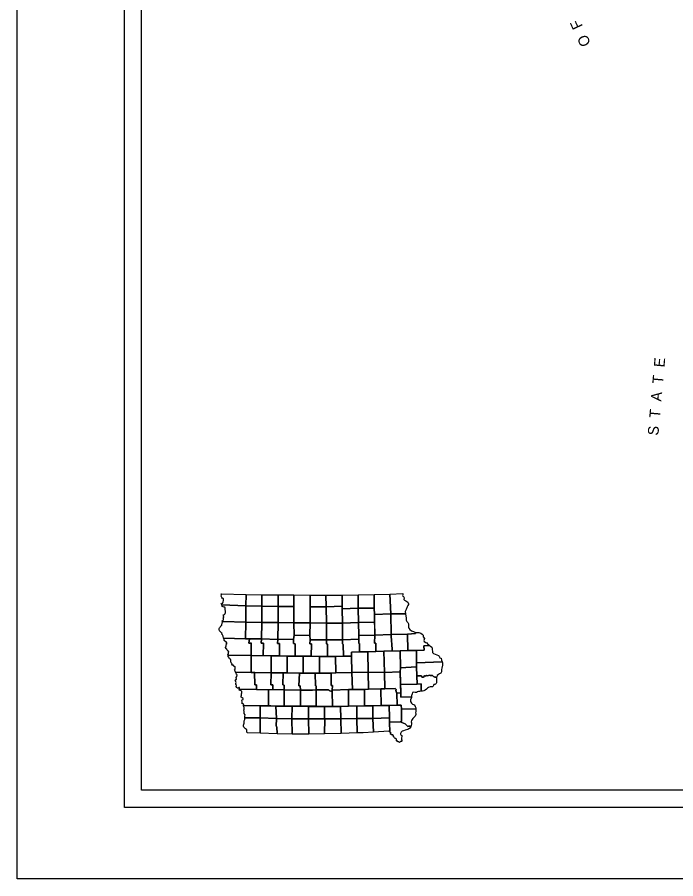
# Model space of a CAD drawing. Extents: x -157.2 to -99.3, y 12.2 to 46.2.
# Drawn here: x -157.22 to -148, y 12.16 to 24.23 of the extents above; entities that cross this region are included whole.
import ezdxf

# ---------------------------------------------------------------- set-up
doc = ezdxf.new("R2010")
doc.units = 0
for name, color, linetype in [('tdCoFrame', 7, 'Continuous'), ('tdCoPlotFrame', 7, 'Continuous'), ('tdCoStBndryTxt', 7, 'Continuous'), ('tdCoTitleBlock', 7, 'Continuous')]:
    doc.layers.add(name, color=color, linetype=linetype)

msp = doc.modelspace()

# ---------------------------------------------------------------- linework, layer by layer
at = {"layer": 'tdCoFrame'}
for points in [[(-155.718, 45.162), (-102.218, 45.162), (-102.218, 13.162), (-155.718, 13.162)], [(-155.478, 44.922), (-102.458, 44.922), (-102.458, 13.402), (-155.478, 13.402)]]:
    msp.add_lwpolyline(points, close=True, dxfattribs=at)
at = {"layer": 'tdCoPlotFrame'}
msp.add_lwpolyline([(-157.218, 46.162), (-101.218, 46.162), (-101.218, 12.162), (-157.218, 12.162)], close=True, dxfattribs=at)
at = {"layer": 'tdCoTitleBlock'}
for points in [[(-154.36, 16.153), (-154.013, 16.145), (-154.017, 15.985), (-154.354, 15.998), (-154.361, 16.01), (-154.355, 16.021), (-154.344, 16.019), (-154.339, 16.026), (-154.335, 16.039), (-154.331, 16.059), (-154.329, 16.082), (-154.336, 16.085), (-154.343, 16.088), (-154.352, 16.099), (-154.364, 16.118), (-154.356, 16.137)], [(-154.013, 16.145), (-153.792, 16.14), (-153.792, 15.978), (-154.017, 15.985)], [(-153.792, 16.14), (-153.564, 16.138), (-153.565, 15.976), (-153.792, 15.978)], [(-153.564, 16.138), (-153.346, 16.14), (-153.346, 15.974), (-153.565, 15.976)], [(-153.346, 16.14), (-153.117, 16.135), (-153.118, 15.972), (-153.116, 15.745), (-153.343, 15.745), (-153.346, 15.974)], [(-153.117, 16.135), (-152.896, 16.135), (-152.892, 15.971), (-153.118, 15.972)], [(-152.896, 16.135), (-152.669, 16.136), (-152.669, 15.978), (-152.892, 15.971)], [(-152.669, 16.136), (-152.445, 16.138), (-152.442, 15.951), (-152.666, 15.944), (-152.669, 15.978)], [(-152.445, 16.138), (-152.222, 16.142), (-152.219, 15.953), (-152.442, 15.951)], [(-152.222, 16.142), (-152, 16.147), (-151.988, 15.872), (-152.214, 15.865), (-152.219, 15.953)], [(-152, 16.147), (-151.817, 16.155), (-151.819, 16.14), (-151.821, 16.131), (-151.82, 16.122), (-151.811, 16.113), (-151.806, 16.106), (-151.802, 16.095), (-151.803, 16.073), (-151.797, 16.063), (-151.775, 16.053), (-151.761, 16.045), (-151.749, 16.037), (-151.742, 16.027), (-151.739, 16.014), (-151.739, 16.003), (-151.747, 15.99), (-151.759, 15.971), (-151.772, 15.933), (-151.787, 15.907), (-151.78, 15.874), (-151.988, 15.872)], [(-154.354, 15.998), (-154.017, 15.985), (-154.019, 15.754), (-154.339, 15.764), (-154.346, 15.767), (-154.347, 15.775), (-154.338, 15.78), (-154.331, 15.789), (-154.329, 15.798), (-154.33, 15.806), (-154.333, 15.811), (-154.332, 15.818), (-154.326, 15.823), (-154.324, 15.832), (-154.328, 15.837), (-154.331, 15.848), (-154.332, 15.858), (-154.324, 15.86), (-154.317, 15.864), (-154.311, 15.869), (-154.305, 15.878), (-154.303, 15.89), (-154.3, 15.904), (-154.3, 15.914), (-154.306, 15.926), (-154.307, 15.94), (-154.305, 15.95), (-154.309, 15.964), (-154.318, 15.967), (-154.333, 15.969), (-154.346, 15.975), (-154.348, 15.984)], [(-154.017, 15.985), (-153.792, 15.978), (-153.795, 15.752), (-154.019, 15.754)], [(-153.792, 15.978), (-153.565, 15.976), (-153.566, 15.749), (-153.795, 15.752)], [(-153.565, 15.976), (-153.346, 15.974), (-153.343, 15.745), (-153.566, 15.749)], [(-153.118, 15.972), (-152.892, 15.971), (-152.887, 15.743), (-153.116, 15.745)], [(-152.892, 15.971), (-152.669, 15.978), (-152.666, 15.944), (-152.663, 15.744), (-152.887, 15.743)], [(-152.666, 15.944), (-152.442, 15.951), (-152.438, 15.749), (-152.663, 15.744)], [(-152.442, 15.951), (-152.219, 15.953), (-152.214, 15.865), (-152.213, 15.754), (-152.438, 15.749)], [(-152.214, 15.865), (-151.988, 15.872), (-151.982, 15.585), (-152.209, 15.575)], [(-151.988, 15.872), (-151.78, 15.874), (-151.773, 15.81), (-151.77, 15.794), (-151.771, 15.782), (-151.764, 15.767), (-151.749, 15.751), (-151.74, 15.734), (-151.737, 15.719), (-151.738, 15.704), (-151.737, 15.687), (-151.732, 15.671), (-151.719, 15.653), (-151.697, 15.636), (-151.669, 15.624), (-151.64, 15.613), (-151.64, 15.595), (-151.755, 15.587), (-151.982, 15.585)], [(-154.339, 15.764), (-154.019, 15.754), (-154.023, 15.524), (-154.328, 15.533), (-154.332, 15.559), (-154.343, 15.577), (-154.351, 15.587), (-154.348, 15.601), (-154.356, 15.606), (-154.374, 15.623), (-154.384, 15.636), (-154.388, 15.651), (-154.391, 15.668), (-154.385, 15.677), (-154.376, 15.685), (-154.369, 15.705), (-154.355, 15.715), (-154.347, 15.745)], [(-154.019, 15.754), (-153.795, 15.752), (-153.799, 15.521), (-153.967, 15.524), (-154.023, 15.524)], [(-153.795, 15.752), (-153.566, 15.749), (-153.569, 15.515), (-153.799, 15.521)], [(-153.566, 15.749), (-153.343, 15.745), (-153.341, 15.568), (-153.347, 15.516), (-153.569, 15.515)], [(-153.343, 15.745), (-153.116, 15.745), (-153.119, 15.572), (-153.341, 15.568)], [(-153.116, 15.745), (-152.887, 15.743), (-152.889, 15.509), (-153.116, 15.508), (-153.119, 15.572)], [(-152.887, 15.743), (-152.663, 15.744), (-152.661, 15.51), (-152.888, 15.509)], [(-152.663, 15.744), (-152.438, 15.749), (-152.436, 15.569), (-152.435, 15.516), (-152.661, 15.51)], [(-152.438, 15.749), (-152.213, 15.754), (-152.209, 15.575), (-152.436, 15.569)], [(-153.341, 15.568), (-153.119, 15.572), (-153.116, 15.508), (-153.12, 15.45), (-153.098, 15.453), (-153.1, 15.278), (-153.212, 15.278), (-153.326, 15.28), (-153.328, 15.452), (-153.35, 15.455), (-153.347, 15.516)], [(-152.436, 15.569), (-152.209, 15.575), (-152.213, 15.463), (-152.197, 15.462), (-152.197, 15.347), (-152.31, 15.342), (-152.427, 15.342), (-152.427, 15.459), (-152.436, 15.459), (-152.435, 15.516)], [(-152.209, 15.575), (-151.982, 15.585), (-151.979, 15.474), (-151.973, 15.464), (-151.97, 15.351), (-152.086, 15.348), (-152.197, 15.347), (-152.197, 15.462), (-152.213, 15.463)], [(-151.982, 15.585), (-151.755, 15.587), (-151.747, 15.358), (-151.97, 15.351), (-151.973, 15.464), (-151.979, 15.474)], [(-151.755, 15.587), (-151.64, 15.595), (-151.64, 15.613), (-151.621, 15.61), (-151.594, 15.611), (-151.567, 15.602), (-151.549, 15.588), (-151.535, 15.573), (-151.535, 15.548), (-151.517, 15.529), (-151.518, 15.515), (-151.524, 15.499), (-151.521, 15.487), (-151.495, 15.473), (-151.484, 15.465), (-151.472, 15.45), (-151.458, 15.443), (-151.443, 15.429), (-151.524, 15.422), (-151.519, 15.362), (-151.629, 15.36), (-151.747, 15.358)], [(-154.329, 15.534), (-154.023, 15.525), (-153.967, 15.525), (-153.974, 15.464), (-153.94, 15.464), (-153.94, 15.288), (-154.26, 15.292), (-154.266, 15.288), (-154.27, 15.299), (-154.259, 15.313), (-154.26, 15.332), (-154.259, 15.338), (-154.261, 15.348), (-154.27, 15.354), (-154.28, 15.363), (-154.283, 15.376), (-154.29, 15.384), (-154.298, 15.389), (-154.302, 15.397), (-154.3, 15.404), (-154.296, 15.41), (-154.292, 15.431), (-154.293, 15.439), (-154.288, 15.447), (-154.286, 15.454), (-154.286, 15.468), (-154.289, 15.477), (-154.295, 15.481), (-154.304, 15.486), (-154.313, 15.493), (-154.322, 15.501), (-154.32, 15.515)], [(-154.328, 15.533), (-154.023, 15.524), (-153.967, 15.524), (-153.974, 15.463), (-153.941, 15.463), (-153.94, 15.288), (-154.259, 15.292), (-154.265, 15.288), (-154.269, 15.299), (-154.262, 15.308), (-154.258, 15.313), (-154.259, 15.321), (-154.259, 15.332), (-154.257, 15.337), (-154.26, 15.348), (-154.269, 15.354), (-154.279, 15.363), (-154.282, 15.376), (-154.289, 15.383), (-154.296, 15.388), (-154.301, 15.397), (-154.299, 15.403), (-154.295, 15.409), (-154.293, 15.42), (-154.291, 15.431), (-154.292, 15.439), (-154.287, 15.446), (-154.285, 15.453), (-154.285, 15.467), (-154.288, 15.476), (-154.294, 15.48), (-154.303, 15.485), (-154.312, 15.492), (-154.321, 15.5), (-154.319, 15.514)], [(-153.967, 15.524), (-153.799, 15.521), (-153.801, 15.462), (-153.77, 15.463), (-153.775, 15.285), (-153.94, 15.288), (-153.941, 15.463), (-153.974, 15.463)], [(-153.799, 15.521), (-153.569, 15.515), (-153.573, 15.459), (-153.547, 15.458), (-153.546, 15.283), (-153.66, 15.282), (-153.775, 15.285), (-153.77, 15.463), (-153.801, 15.462)], [(-153.569, 15.515), (-153.347, 15.516), (-153.35, 15.455), (-153.328, 15.452), (-153.326, 15.28), (-153.438, 15.278), (-153.546, 15.283), (-153.547, 15.458), (-153.573, 15.459)], [(-153.116, 15.508), (-152.888, 15.509), (-152.888, 15.451), (-152.872, 15.449), (-152.875, 15.277), (-152.987, 15.276), (-153.1, 15.278), (-153.098, 15.453), (-153.12, 15.45)], [(-152.888, 15.509), (-152.661, 15.51), (-152.662, 15.453), (-152.652, 15.445), (-152.65, 15.28), (-152.763, 15.277), (-152.875, 15.277), (-152.872, 15.449), (-152.888, 15.451)], [(-152.661, 15.51), (-152.435, 15.516), (-152.436, 15.459), (-152.427, 15.459), (-152.427, 15.342), (-152.536, 15.334), (-152.537, 15.28), (-152.65, 15.28), (-152.652, 15.445), (-152.662, 15.453)], [(-152.536, 15.334), (-152.427, 15.342), (-152.31, 15.342), (-152.304, 15.054), (-152.532, 15.049), (-152.537, 15.28)], [(-152.31, 15.342), (-152.086, 15.348), (-152.077, 15.053), (-152.304, 15.054)], [(-152.086, 15.348), (-151.858, 15.354), (-151.852, 15.118), (-151.855, 15.058), (-152.077, 15.053)], [(-151.858, 15.354), (-151.629, 15.36), (-151.626, 15.186), (-151.627, 15.13), (-151.852, 15.118)], [(-151.629, 15.36), (-151.519, 15.362), (-151.524, 15.422), (-151.443, 15.429), (-151.433, 15.421), (-151.413, 15.407), (-151.407, 15.39), (-151.408, 15.369), (-151.405, 15.348), (-151.401, 15.33), (-151.389, 15.316), (-151.321, 15.289), (-151.308, 15.279), (-151.304, 15.266), (-151.298, 15.258), (-151.28, 15.251), (-151.279, 15.222), (-151.267, 15.198), (-151.626, 15.186)], [(-154.265, 15.288), (-154.259, 15.292), (-153.94, 15.288), (-153.942, 15.051), (-154.161, 15.056), (-154.166, 15.068), (-154.171, 15.079), (-154.177, 15.086), (-154.167, 15.098), (-154.168, 15.107), (-154.165, 15.118), (-154.165, 15.128), (-154.173, 15.133), (-154.173, 15.133), (-154.183, 15.136), (-154.189, 15.143), (-154.189, 15.152), (-154.199, 15.152), (-154.206, 15.152), (-154.211, 15.159), (-154.206, 15.17), (-154.215, 15.177), (-154.224, 15.186), (-154.226, 15.2), (-154.229, 15.219), (-154.226, 15.23), (-154.226, 15.23), (-154.231, 15.239), (-154.244, 15.244), (-154.249, 15.25), (-154.253, 15.264), (-154.262, 15.269)], [(-153.94, 15.288), (-153.66, 15.282), (-153.662, 15.046), (-153.889, 15.049), (-153.942, 15.051)], [(-153.66, 15.282), (-153.546, 15.283), (-153.438, 15.278), (-153.436, 15.044), (-153.662, 15.046)], [(-153.438, 15.278), (-153.212, 15.278), (-153.213, 15.043), (-153.267, 15.042), (-153.436, 15.044)], [(-153.212, 15.278), (-152.987, 15.276), (-152.984, 15.041), (-153.046, 15.041), (-153.213, 15.043)], [(-152.987, 15.276), (-152.763, 15.277), (-152.757, 15.048), (-152.82, 15.043), (-152.984, 15.041)], [(-152.763, 15.277), (-152.65, 15.28), (-152.537, 15.28), (-152.532, 15.049), (-152.757, 15.048)], [(-151.852, 15.118), (-151.627, 15.13), (-151.623, 15.003), (-151.619, 14.888), (-151.852, 14.884), (-151.855, 15.058)], [(-151.626, 15.186), (-151.267, 15.198), (-151.265, 15.185), (-151.264, 15.163), (-151.265, 15.145), (-151.268, 15.133), (-151.273, 15.112), (-151.277, 15.092), (-151.278, 15.062), (-151.285, 15.043), (-151.305, 15.032), (-151.32, 15.023), (-151.337, 15.007), (-151.343, 14.992), (-151.345, 14.984), (-151.37, 14.986), (-151.387, 14.995), (-151.402, 15.008), (-151.418, 15.009), (-151.436, 15.011), (-151.447, 15.015), (-151.475, 15.006), (-151.486, 15.008), (-151.502, 14.999), (-151.507, 15.002), (-151.516, 15.005), (-151.527, 14.985), (-151.548, 14.987), (-151.561, 15.002), (-151.589, 15.006), (-151.623, 15.003), (-151.627, 15.13)], [(-154.161, 15.056), (-153.942, 15.051), (-153.895, 15.049), (-153.89, 14.88), (-153.866, 14.878), (-153.867, 14.811), (-154.107, 14.817), (-154.105, 14.841), (-154.112, 14.84), (-154.123, 14.831), (-154.138, 14.832), (-154.145, 14.841), (-154.15, 14.857), (-154.149, 14.873), (-154.155, 14.882), (-154.157, 14.895), (-154.154, 14.909), (-154.157, 14.922), (-154.16, 14.934), (-154.164, 14.944), (-154.158, 14.951), (-154.148, 14.951), (-154.148, 14.962), (-154.152, 14.973), (-154.152, 14.981), (-154.141, 14.995), (-154.138, 15.013), (-154.149, 15.026)], [(-153.895, 15.049), (-153.662, 15.046), (-153.666, 14.876), (-153.641, 14.879), (-153.64, 14.811), (-153.699, 14.807), (-153.867, 14.811), (-153.866, 14.878), (-153.89, 14.88)], [(-153.662, 15.046), (-153.493, 15.046), (-153.497, 14.878), (-153.479, 14.874), (-153.478, 14.808), (-153.64, 14.811), (-153.641, 14.879), (-153.666, 14.876)], [(-153.493, 15.046), (-153.436, 15.044), (-153.267, 15.042), (-153.273, 14.866), (-153.255, 14.865), (-153.251, 14.805), (-153.478, 14.808), (-153.479, 14.874), (-153.497, 14.878)], [(-153.267, 15.042), (-153.213, 15.043), (-153.046, 15.041), (-153.04, 14.864), (-153.03, 14.863), (-153.034, 14.81), (-153.081, 14.803), (-153.251, 14.805), (-153.255, 14.865), (-153.273, 14.866)], [(-153.04, 14.864), (-153.046, 15.041), (-152.82, 15.043), (-152.82, 14.87), (-152.805, 14.868), (-152.806, 14.805), (-152.81, 14.79), (-152.825, 14.788), (-152.838, 14.791), (-152.851, 14.798), (-152.859, 14.806), (-153.034, 14.81), (-153.03, 14.863)], [(-152.82, 15.043), (-152.757, 15.048), (-152.532, 15.049), (-152.523, 14.815), (-152.581, 14.811), (-152.806, 14.805), (-152.805, 14.868), (-152.82, 14.87)], [(-152.532, 15.049), (-152.304, 15.054), (-152.3, 14.817), (-152.523, 14.815)], [(-152.304, 15.054), (-152.077, 15.053), (-152.071, 14.82), (-152.125, 14.821), (-152.3, 14.817)], [(-152.077, 15.053), (-151.855, 15.058), (-151.848, 14.768), (-151.904, 14.763), (-151.903, 14.773), (-151.911, 14.777), (-151.91, 14.787), (-151.915, 14.801), (-151.912, 14.813), (-151.916, 14.819), (-151.924, 14.825), (-152.071, 14.82)], [(-151.623, 15.003), (-151.589, 15.006), (-151.571, 15.005), (-151.561, 15.002), (-151.548, 14.987), (-151.527, 14.985), (-151.516, 15.005), (-151.507, 15.002), (-151.502, 14.999), (-151.486, 15.008), (-151.475, 15.006), (-151.447, 15.015), (-151.436, 15.011), (-151.418, 15.009), (-151.402, 15.008), (-151.387, 14.995), (-151.37, 14.986), (-151.345, 14.984), (-151.346, 14.965), (-151.349, 14.943), (-151.348, 14.906), (-151.351, 14.895), (-151.362, 14.887), (-151.371, 14.884), (-151.379, 14.884), (-151.385, 14.883), (-151.389, 14.87), (-151.393, 14.859), (-151.402, 14.85), (-151.416, 14.848), (-151.435, 14.849), (-151.458, 14.842), (-151.472, 14.833), (-151.486, 14.818), (-151.507, 14.805), (-151.526, 14.793), (-151.543, 14.79), (-151.561, 14.791), (-151.561, 14.891), (-151.619, 14.888)], [(-151.852, 14.884), (-151.619, 14.888), (-151.561, 14.891), (-151.561, 14.791), (-151.581, 14.787), (-151.598, 14.784), (-151.612, 14.779), (-151.626, 14.772), (-151.645, 14.769), (-151.668, 14.777), (-151.681, 14.772), (-151.689, 14.751), (-151.69, 14.739), (-151.696, 14.731), (-151.697, 14.711), (-151.848, 14.706), (-151.848, 14.768)], [(-154.107, 14.817), (-153.867, 14.811), (-153.699, 14.807), (-153.698, 14.583), (-154.04, 14.589), (-154.048, 14.588), (-154.043, 14.605), (-154.056, 14.61), (-154.067, 14.612), (-154.071, 14.62), (-154.067, 14.629), (-154.068, 14.642), (-154.071, 14.657), (-154.066, 14.667), (-154.055, 14.674), (-154.055, 14.688), (-154.068, 14.695), (-154.082, 14.706), (-154.082, 14.719), (-154.077, 14.732), (-154.077, 14.75), (-154.074, 14.766), (-154.073, 14.784), (-154.081, 14.794), (-154.098, 14.797), (-154.114, 14.806), (-154.11, 14.815)], [(-153.699, 14.807), (-153.64, 14.811), (-153.478, 14.808), (-153.478, 14.58), (-153.547, 14.581), (-153.666, 14.582), (-153.698, 14.583)], [(-153.478, 14.808), (-153.251, 14.805), (-153.252, 14.578), (-153.403, 14.578), (-153.478, 14.58)], [(-153.251, 14.805), (-153.081, 14.803), (-153.034, 14.81), (-153.032, 14.578), (-153.252, 14.578)], [(-153.034, 14.81), (-152.859, 14.806), (-152.851, 14.798), (-152.825, 14.788), (-152.81, 14.79), (-152.803, 14.576), (-153.032, 14.578)], [(-152.806, 14.805), (-152.581, 14.811), (-152.578, 14.579), (-152.803, 14.576), (-152.81, 14.79)], [(-152.581, 14.811), (-152.523, 14.815), (-152.357, 14.815), (-152.355, 14.584), (-152.578, 14.579)], [(-152.357, 14.815), (-152.3, 14.817), (-152.125, 14.821), (-152.12, 14.587), (-152.239, 14.584), (-152.355, 14.584)], [(-152.125, 14.821), (-152.071, 14.82), (-151.924, 14.825), (-151.916, 14.819), (-151.912, 14.813), (-151.915, 14.801), (-151.912, 14.793), (-151.91, 14.787), (-151.911, 14.777), (-151.903, 14.773), (-151.904, 14.763), (-151.897, 14.594), (-152.008, 14.591), (-152.12, 14.587)], [(-151.904, 14.763), (-151.848, 14.768), (-151.848, 14.706), (-151.697, 14.711), (-151.698, 14.701), (-151.712, 14.667), (-151.71, 14.645), (-151.696, 14.62), (-151.683, 14.608), (-151.667, 14.605), (-151.657, 14.596), (-151.646, 14.574), (-151.646, 14.574), (-151.638, 14.556), (-151.636, 14.543), (-151.838, 14.537), (-151.842, 14.593), (-151.897, 14.594)], [(-154.048, 14.588), (-154.04, 14.589), (-153.816, 14.585), (-153.817, 14.415), (-154.032, 14.417), (-154.032, 14.426), (-154.032, 14.44), (-154.028, 14.458), (-154.04, 14.478), (-154.041, 14.492), (-154.039, 14.508), (-154.043, 14.517), (-154.047, 14.524), (-154.042, 14.539), (-154.039, 14.55), (-154.041, 14.561), (-154.044, 14.571), (-154.048, 14.581)], [(-153.816, 14.585), (-153.595, 14.581), (-153.589, 14.409), (-153.817, 14.415)], [(-153.595, 14.581), (-153.547, 14.581), (-153.478, 14.58), (-153.403, 14.578), (-153.37, 14.578), (-153.371, 14.404), (-153.589, 14.409)], [(-153.37, 14.578), (-153.139, 14.577), (-153.141, 14.401), (-153.371, 14.404)], [(-153.139, 14.577), (-152.915, 14.575), (-152.916, 14.401), (-153.141, 14.401)], [(-152.915, 14.575), (-152.689, 14.577), (-152.688, 14.403), (-152.916, 14.401)], [(-152.689, 14.577), (-152.464, 14.582), (-152.461, 14.406), (-152.688, 14.403)], [(-152.464, 14.582), (-152.355, 14.584), (-152.239, 14.584), (-152.237, 14.406), (-152.461, 14.406)], [(-152.239, 14.584), (-152.12, 14.587), (-152.008, 14.591), (-152.004, 14.414), (-152.237, 14.406)], [(-152.008, 14.591), (-151.897, 14.594), (-151.842, 14.593), (-151.838, 14.537), (-151.838, 14.365), (-151.858, 14.361), (-152.005, 14.355), (-152.004, 14.414)], [(-151.838, 14.537), (-151.636, 14.543), (-151.635, 14.521), (-151.638, 14.503), (-151.642, 14.488), (-151.635, 14.476), (-151.635, 14.461), (-151.646, 14.441), (-151.657, 14.431), (-151.676, 14.409), (-151.688, 14.394), (-151.698, 14.379), (-151.701, 14.362), (-151.695, 14.347), (-151.697, 14.326), (-151.708, 14.292), (-151.721, 14.297), (-151.74, 14.3), (-151.75, 14.293), (-151.758, 14.306), (-151.787, 14.333), (-151.834, 14.349), (-151.858, 14.361), (-151.838, 14.365)], [(-154.032, 14.417), (-153.817, 14.415), (-153.814, 14.201), (-153.999, 14.207), (-154.002, 14.228), (-154.002, 14.246), (-154.009, 14.253), (-154.02, 14.261), (-154.032, 14.273), (-154.046, 14.287), (-154.049, 14.299), (-154.049, 14.315), (-154.042, 14.339), (-154.038, 14.362), (-154.04, 14.375), (-154.032, 14.392), (-154.029, 14.411)], [(-153.817, 14.415), (-153.589, 14.409), (-153.594, 14.299), (-153.582, 14.29), (-153.58, 14.192), (-153.814, 14.201)], [(-153.589, 14.409), (-153.371, 14.404), (-153.369, 14.189), (-153.58, 14.192), (-153.582, 14.29), (-153.594, 14.299)], [(-153.371, 14.404), (-153.141, 14.401), (-153.136, 14.187), (-153.369, 14.189)], [(-153.141, 14.401), (-152.912, 14.403), (-152.915, 14.192), (-153.136, 14.187)], [(-152.912, 14.403), (-152.688, 14.403), (-152.684, 14.197), (-152.915, 14.192)], [(-152.688, 14.403), (-152.461, 14.406), (-152.46, 14.205), (-152.684, 14.197)], [(-152.461, 14.406), (-152.237, 14.406), (-152.23, 14.214), (-152.376, 14.206), (-152.46, 14.205)], [(-152.237, 14.406), (-152.004, 14.414), (-152.005, 14.355), (-152, 14.216), (-152.013, 14.228), (-152.23, 14.214)], [(-152.005, 14.355), (-151.858, 14.361), (-151.834, 14.349), (-151.787, 14.333), (-151.758, 14.306), (-151.75, 14.293), (-151.74, 14.3), (-151.721, 14.297), (-151.708, 14.292), (-151.72, 14.272), (-151.738, 14.259), (-151.754, 14.254), (-151.785, 14.243), (-151.808, 14.234), (-151.828, 14.227), (-151.84, 14.217), (-151.853, 14.198), (-151.852, 14.187), (-151.847, 14.179), (-151.84, 14.174), (-151.834, 14.167), (-151.834, 14.153), (-151.838, 14.137), (-151.839, 14.122), (-151.835, 14.107), (-151.83, 14.096), (-151.831, 14.089), (-151.838, 14.086), (-151.85, 14.083), (-151.861, 14.077), (-151.867, 14.072), (-151.88, 14.082), (-151.889, 14.082), (-151.89, 14.089), (-151.903, 14.091), (-151.909, 14.096), (-151.908, 14.108), (-151.909, 14.119), (-151.916, 14.125), (-151.928, 14.125), (-151.934, 14.134), (-151.939, 14.143), (-151.948, 14.152), (-151.951, 14.16), (-151.95, 14.166), (-151.96, 14.177), (-151.976, 14.18), (-151.989, 14.187), (-151.989, 14.195), (-151.984, 14.204), (-151.991, 14.212), (-152, 14.216)]]:
    msp.add_lwpolyline(points, close=True, dxfattribs=at)

# ---------------------------------------------------------------- texts
at = {"layer": 'tdCoStBndryTxt'}
for s, rotation, p in [('O  F', 114.8862, (-149.182, 23.857)), ('S  T  A  T  E', 84.8886, (-148.241, 18.365))]:
    msp.add_text(s, height=0.15, rotation=rotation, dxfattribs=at).set_placement(p)

doc.saveas('drawing.dxf')
